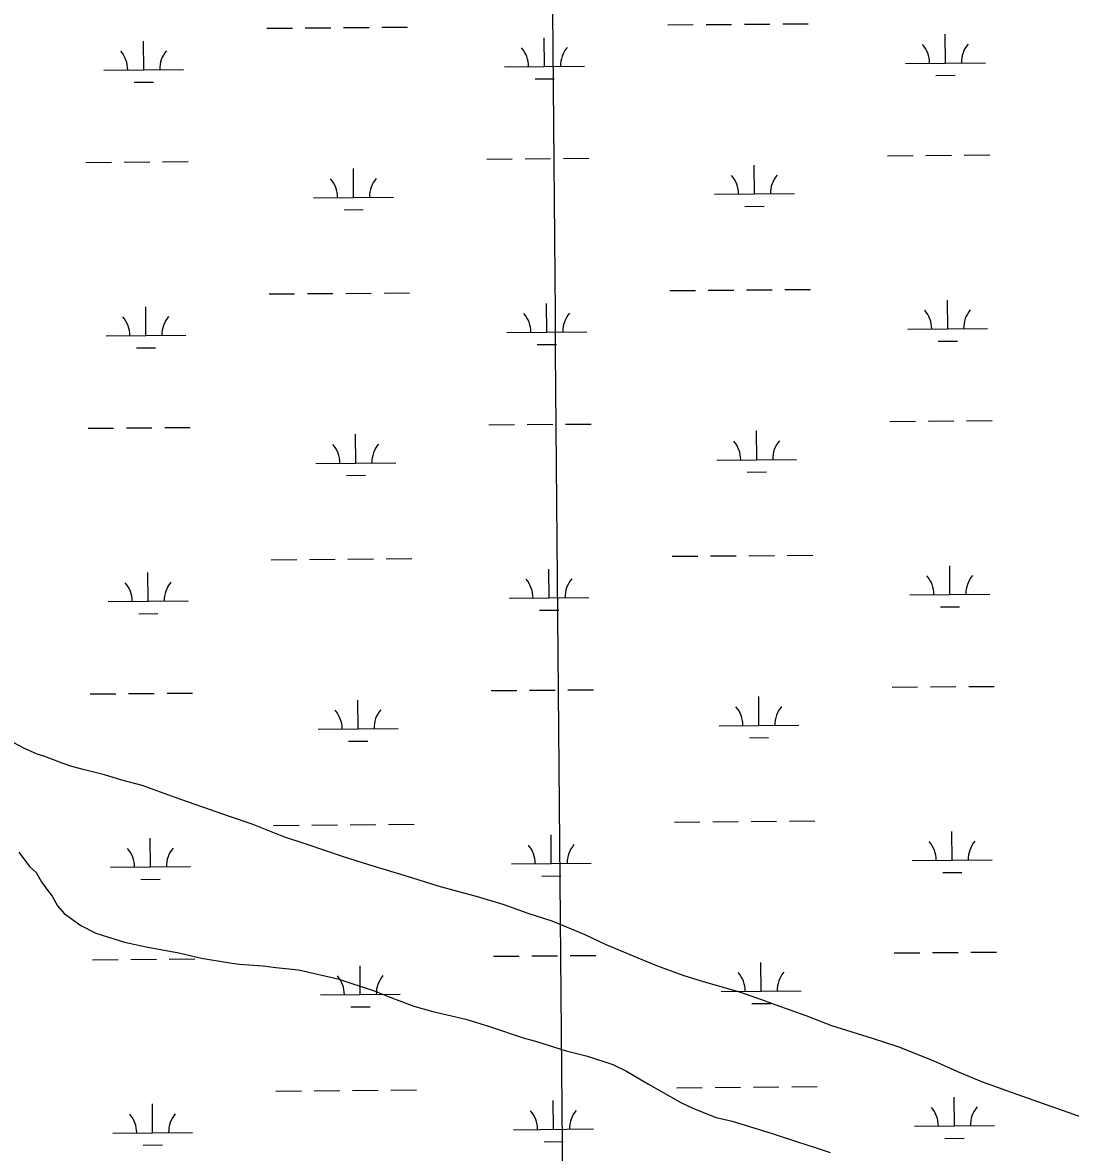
# Model space of a CAD drawing. Extents: x 3567028 to 3605064, y 510945 to 536587.
# Drawn here: x 3591537 to 3592848, y 532046 to 533461 of the extents above; entities that cross this region are included whole.
import ezdxf

# ---------------------------------------------------------------- set-up
doc = ezdxf.new("R2010")
doc.units = 0
for name, color, linetype in [('V-GRID-MAJR', 7, 'Continuous'), ('V-SITE-VEGE', 7, 'Continuous'), ('V-WETL-SWMP', 7, 'Continuous')]:
    doc.layers.add(name, color=color, linetype=linetype)

msp = doc.modelspace()

# ---------------------------------------------------------------- linework, layer by layer
at = {"layer": 'V-GRID-MAJR'}
msp.add_spline([(3592345.91, 516527.14400000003), (3592293.9250000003, 522584.81), (3592241.914, 528645.559), (3592189.9020000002, 534706.322), (3592189.876, 534709.392)], degree=3, dxfattribs=at)
at = {"layer": 'V-SITE-VEGE'}
for p, q in [((3591537.989, 532552.246), (3591525.721, 532558.8779999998)), ((3591554.975, 532544.66), (3591537.989, 532552.246)), ((3591564.412, 532541.812), (3591554.975, 532544.66)), ((3591586.119, 532533.276), (3591564.412, 532541.812)), ((3591598.389, 532529.4749999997), (3591586.119, 532533.276)), ((3591612.548, 532525.6730000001), (3591598.389, 532529.4749999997)), ((3591638.98, 532519.0149999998), (3591612.548, 532525.6730000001)), ((3591660.6890000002, 532512.368), (3591638.98, 532519.0149999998)), ((3591686.174, 532505.7119999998), (3591660.6890000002, 532512.368)), ((3591727.699, 532490.53), (3591686.174, 532505.7119999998)), ((3591795.654, 532466.7999999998), (3591727.699, 532490.53)), ((3591823.968, 532457.3069999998), (3591795.654, 532466.7999999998)), ((3591863.603, 532441.183), (3591823.968, 532457.3069999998)), ((3591892.862, 532431.689), (3591863.603, 532441.183)), ((3591937.222, 532416.5009999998), (3591892.862, 532431.6889999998)), ((3591532.095, 532421.932), (3591545.284, 532403.9670000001)), ((3591970.256, 532406.0539999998), (3591937.222, 532416.5009999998)), ((3591545.284, 532403.9669999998), (3591553.771, 532396.3999999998)), ((3591553.771, 532396.3999999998), (3591560.361, 532385.0519999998)), ((3592024.057, 532389.905), (3591970.256, 532406.054)), ((3591560.361, 532385.0519999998), (3591567.898, 532374.6519999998)), ((3592057.091, 532379.4589999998), (3592024.057, 532389.905)), ((3591567.898, 532374.6519999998), (3591573.5500000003, 532367.0869999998)), ((3592106.176, 532366.1529999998), (3592057.091, 532379.4589999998)), ((3591573.5500000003, 532367.0869999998), (3591580.1410000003, 532354.797)), ((3591580.1410000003, 532354.797), (3591588.622, 532345.339)), ((3592138.2660000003, 532356.6519999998), (3592106.176, 532366.1529999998)), ((3592169.412, 532345.2649999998), (3592138.2660000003, 532356.6519999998)), ((3591588.622, 532345.339), (3591609.372, 532330.194)), ((3592199.616, 532335.7689999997), (3592169.412, 532345.2649999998)), ((3591609.372, 532330.1939999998), (3591628.242, 532320.716)), ((3592241.139, 532318.6959999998), (3592199.616, 532335.7689999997)), ((3591628.242, 532320.716), (3591664.109, 532309.3209999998)), ((3592266.614, 532306.3759999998), (3592241.139, 532318.6959999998)), ((3591664.109, 532309.3209999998), (3591691.487, 532303.6069999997)), ((3591691.487, 532303.607), (3591732.08, 532295.98)), ((3592307.191, 532289.3059999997), (3592266.614, 532306.3759999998)), ((3591732.08, 532295.9799999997), (3591760.4, 532289.3199999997)), ((3591760.4, 532289.3199999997), (3591796.2770000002, 532283.5919999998)), ((3591796.2770000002, 532283.5920000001), (3591807.6040000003, 532281.683)), ((3592330.784, 532279.819), (3592307.191, 532289.3059999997)), ((3591807.6040000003, 532281.683), (3591837.822, 532279.741)), ((3591837.822, 532279.741), (3591853.872, 532277.8219999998)), ((3591853.872, 532277.8219999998), (3591882.2, 532274.9409999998)), ((3591882.2, 532274.9409999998), (3591902.023, 532270.1829999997)), ((3591902.023, 532270.183), (3591931.287, 532263.5210000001)), ((3592363.816, 532267.4819999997), (3592330.784, 532279.819)), ((3591931.287, 532263.5210000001), (3591976.591, 532248.3310000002)), ((3592389.302, 532259.884), (3592363.816, 532267.4819999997)), ((3592431.775, 532247.5329999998), (3592389.302, 532259.884)), ((3591976.591, 532248.331), (3591995.463, 532240.743)), ((3591995.463, 532240.743), (3592026.609, 532229.357)), ((3592440.27, 532244.686), (3592431.775, 532247.533)), ((3592461.9790000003, 532237.0939999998), (3592440.27, 532244.6859999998)), ((3592026.609, 532229.357), (3592050.2060000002, 532222.705)), ((3592479.909, 532230.45), (3592461.9790000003, 532237.0939999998)), ((3592517.662, 532217.1629999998), (3592479.909, 532230.45)), ((3592050.2060000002, 532222.705), (3592091.742, 532213.1900000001)), ((3592091.742, 532213.1900000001), (3592121.003, 532203.693)), ((3592549.748, 532204.83), (3592517.662, 532217.1629999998)), ((3592121.003, 532203.6929999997), (3592163.473, 532189.4529999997)), ((3592600.717, 532188.6849999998), (3592549.748, 532204.83)), ((3592163.473, 532189.453), (3592178.577, 532185.6479999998)), ((3592178.577, 532185.6479999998), (3592217.274, 532173.3049999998)), ((3592632.807, 532178.2429999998), (3592600.717, 532188.6849999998)), ((3592217.274, 532173.3049999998), (3592243.703, 532166.6489999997)), ((3592678.1040000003, 532160.218), (3592632.807, 532178.2429999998)), ((3592243.703, 532166.6489999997), (3592275.793, 532156.2039999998)), ((3592275.793, 532156.2039999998), (3592292.7770000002, 532147.674)), ((3592707.358, 532146.9469999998), (3592678.1040000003, 532160.2179999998)), ((3592292.7770000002, 532147.674), (3592320.137, 532131.573)), ((3592737.556, 532134.616), (3592707.358, 532146.947)), ((3592320.137, 532131.573), (3592360.705, 532108.836)), ((3592768.7, 532123.229), (3592737.556, 532134.616)), ((3592814.946, 532107.0949999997), (3592768.7, 532123.2289999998)), ((3592360.705, 532108.836), (3592376.745, 532101.252)), ((3592376.745, 532101.252), (3592405.057, 532089.8690000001)), ((3592847.034, 532095.7039999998), (3592814.946, 532107.0949999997)), ((3592405.057, 532089.8690000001), (3592424.881, 532085.1139999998)), ((3592424.881, 532085.1139999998), (3592474.906, 532069.9159999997)), ((3592890.447, 532079.5739999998), (3592847.034, 532095.7039999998)), ((3592474.906, 532069.916), (3592506.9960000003, 532059.471)), ((3592506.9960000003, 532059.471), (3592527.761, 532052.823)), ((3592527.761, 532052.823), (3592547.5810000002, 532046.179))]:
    msp.add_line(p, q, dxfattribs=at)
at = {"layer": 'V-WETL-SWMP'}
for p, q in [((3592344.2825146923, 533457.7608041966), (3592376.2813432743, 533458.0307533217)), ((3592392.2807575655, 533458.1657278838), (3592424.2795861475, 533458.4356770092)), ((3592440.2790004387, 533458.5706515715), (3592472.2778290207, 533458.8406006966)), ((3592488.277243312, 533458.975575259), (3592520.276071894, 533459.2455243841)), ((3591842.392887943, 533453.5267534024), (3591874.391716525, 533453.7967025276)), ((3591890.391130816, 533453.9316770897), (3591922.389959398, 533454.201626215)), ((3591938.3893736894, 533454.3366007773), (3591970.3882022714, 533454.6065499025)), ((3591986.387616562, 533454.7415244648), (3592018.3864451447, 533455.0114735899)), ((3592692.0139670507, 533409.9505972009), (3592691.710195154, 533445.94927302)), ((3591688.234713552, 533401.4824956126), (3591687.9309416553, 533437.4811714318)), ((3592190.1243403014, 533405.7165464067), (3592189.820568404, 533441.7152222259)), ((3591638.236543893, 533401.0607001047), (3591738.232883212, 533401.9042911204)), ((3592140.1261706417, 533405.2947508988), (3592240.122509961, 533406.1383419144)), ((3592642.0157973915, 533409.528801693), (3592742.012136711, 533410.3723927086)), ((3591676.3653612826, 533385.9508322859), (3591700.3644827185, 533386.1532941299)), ((3592178.2549880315, 533390.1848830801), (3592202.254109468, 533390.387344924)), ((3592680.1446147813, 533394.4189338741), (3592704.1437362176, 533394.6213957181)), ((3592117.6930552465, 533289.6695290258), (3592149.6918838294, 533289.9394781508)), ((3592165.6912981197, 533290.0744527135), (3592197.6901267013, 533290.344401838)), ((3592213.689540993, 533290.4793764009), (3592245.6883695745, 533290.7493255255)), ((3592619.582681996, 533293.90357982), (3592651.5815105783, 533294.173528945)), ((3592667.580924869, 533294.3085035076), (3592699.5797534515, 533294.5784526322)), ((3592715.5791677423, 533294.7134271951), (3592747.5779963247, 533294.9833763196)), ((3591615.803428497, 533285.4354782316), (3591647.8022570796, 533285.7054273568)), ((3591663.8016713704, 533285.8404019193), (3591695.8004999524, 533286.110351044)), ((3591711.7999142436, 533286.2453256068), (3591743.7987428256, 533286.5152747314)), ((3591951.026952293, 533241.8318999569), (3591950.7231803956, 533277.8305757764)), ((3592452.9165790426, 533246.0659507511), (3592452.6128071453, 533282.0646265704)), ((3592402.918409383, 533245.6441552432), (3592502.914748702, 533246.4877462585)), ((3591901.028782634, 533241.410104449), (3592001.025121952, 533242.2536954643)), ((3592441.047226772, 533230.5342874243), (3592465.046348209, 533230.7367492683)), ((3591939.1576000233, 533226.3002366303), (3591963.1567214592, 533226.5026984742)), ((3591845.2000356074, 533120.8639901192), (3591877.1988641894, 533121.1339392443)), ((3591893.1982784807, 533121.2689138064), (3591925.197107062, 533121.5388629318)), ((3591941.196521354, 533121.6738374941), (3591973.1953499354, 533121.9437866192)), ((3591989.194764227, 533122.0787611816), (3592021.1935928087, 533122.3487103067)), ((3592347.089662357, 533125.0980409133), (3592379.0884909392, 533125.3679900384)), ((3592395.08790523, 533125.5029646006), (3592427.0867338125, 533125.7729137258)), ((3592443.0861481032, 533125.9078882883), (3592475.0849766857, 533126.1778374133)), ((3592491.084390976, 533126.3128119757), (3592523.083219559, 533126.5827611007)), ((3591691.0418612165, 533068.8197323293), (3591690.7380893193, 533104.8184081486)), ((3592192.931487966, 533073.0537831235), (3592192.6277160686, 533109.0524589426)), ((3592694.8211147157, 533077.2878339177), (3592694.5173428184, 533113.2865097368)), ((3592644.822945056, 533076.8660384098), (3592744.8192843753, 533077.7096294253)), ((3591641.043691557, 533068.3979368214), (3591741.040030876, 533069.241527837)), ((3592142.9333183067, 533072.6319876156), (3592242.929657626, 533073.4755786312)), ((3592682.9517624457, 533061.7561705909), (3592706.950883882, 533061.9586324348)), ((3591679.172508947, 533053.2880690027), (3591703.1716303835, 533053.4905308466)), ((3592181.0621356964, 533057.5221197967), (3592205.061257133, 533057.7245816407)), ((3592622.3898296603, 532961.2408165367), (3592654.388658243, 532961.5107656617)), ((3592670.3880725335, 532961.6457402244), (3592702.3869011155, 532961.9156893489)), ((3592718.3863154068, 532962.0506639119), (3592750.3851439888, 532962.3206130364)), ((3591618.6105761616, 532952.7727149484), (3591650.609404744, 532953.0426640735)), ((3591666.608819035, 532953.1776386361), (3591698.607647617, 532953.4475877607)), ((3591714.6070619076, 532953.5825623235), (3591746.60589049, 532953.8525114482)), ((3592120.500202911, 532957.0067657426), (3592152.4990314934, 532957.2767148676)), ((3592168.498445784, 532957.4116894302), (3592200.4972743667, 532957.6816385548)), ((3592216.4966886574, 532957.8166131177), (3592248.4955172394, 532958.0865622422)), ((3592455.723726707, 532913.4031874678), (3592455.41995481, 532949.4018632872)), ((3591953.8340999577, 532909.1691366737), (3591953.53032806, 532945.167812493)), ((3591903.835930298, 532908.7473411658), (3592003.8322696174, 532909.5909321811)), ((3592405.725557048, 532912.9813919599), (3592505.721896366, 532913.8249829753)), ((3591941.9647476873, 532893.637473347), (3591965.963869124, 532893.839935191)), ((3592443.8543744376, 532897.871524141), (3592467.8534958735, 532898.073985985)), ((3592349.8968100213, 532792.4352776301), (3592381.8956386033, 532792.7052267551)), ((3592397.8950528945, 532792.8402013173), (3592429.8938814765, 532793.1101504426)), ((3592445.8932957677, 532793.245125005), (3592477.8921243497, 532793.51507413)), ((3592493.891538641, 532793.6500486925), (3592525.890367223, 532793.9199978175)), ((3591848.007183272, 532788.201226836), (3591880.0060118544, 532788.4711759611)), ((3591896.005426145, 532788.6061505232), (3591928.0042547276, 532788.8760996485)), ((3591944.0036690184, 532789.0110742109), (3591976.002497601, 532789.281023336)), ((3591992.001911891, 532789.4159978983), (3592024.0007404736, 532789.6859470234)), ((3592697.6282623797, 532744.6250706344), (3592697.324490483, 532780.6237464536)), ((3591693.849008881, 532736.1569690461), (3591693.5452369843, 532772.1556448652)), ((3592195.738635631, 532740.3910198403), (3592195.4348637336, 532776.3896956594)), ((3591643.850839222, 532735.7351735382), (3591743.847178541, 532736.5787645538)), ((3592145.740465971, 532739.9692243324), (3592245.7368052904, 532740.8128153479)), ((3592647.6300927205, 532744.2032751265), (3592747.62643204, 532745.0468661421)), ((3592183.8692833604, 532724.8593565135), (3592207.8684047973, 532725.0618183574)), ((3592685.7589101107, 532729.0934073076), (3592709.7580315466, 532729.2958691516)), ((3591681.9796566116, 532720.6253057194), (3591705.9787780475, 532720.8277675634)), ((3592123.3073505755, 532624.3440024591), (3592155.306179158, 532624.6139515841)), ((3592171.3055934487, 532624.7489261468), (3592203.3044220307, 532625.0188752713)), ((3592219.303836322, 532625.1538498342), (3592251.302664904, 532625.4237989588)), ((3592625.196977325, 532628.5780532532), (3592657.1958059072, 532628.8480023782)), ((3592673.1952201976, 532628.9829769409), (3592705.19404878, 532629.2529260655)), ((3592721.193463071, 532629.3879006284), (3592753.1922916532, 532629.6578497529)), ((3591621.417723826, 532620.1099516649), (3591653.416552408, 532620.3799007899)), ((3591669.4159666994, 532620.5148753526), (3591701.4147952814, 532620.7848244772)), ((3591717.4142095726, 532620.9197990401), (3591749.4130381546, 532621.1897481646)), ((3591956.6412476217, 532576.5063733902), (3591956.3374757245, 532612.5050492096)), ((3592458.5308743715, 532580.7404241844), (3592458.2271024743, 532616.7391000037)), ((3592408.532704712, 532580.3186286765), (3592508.5290440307, 532581.1622196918)), ((3591906.6430779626, 532576.0845778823), (3592006.6394172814, 532576.9281688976)), ((3592446.6615221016, 532565.2087608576), (3592470.6606435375, 532565.4112227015)), ((3591944.771895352, 532560.9747100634), (3591968.7710167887, 532561.1771719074)), ((3591850.8143309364, 532455.5384635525), (3591882.8131595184, 532455.8084126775)), ((3591898.8125738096, 532455.9433872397), (3591930.8114023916, 532456.213336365)), ((3591946.810816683, 532456.3483109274), (3591978.809645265, 532456.6182600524)), ((3591994.8090595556, 532456.7532346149), (3592026.807888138, 532457.0231837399)), ((3592352.7039576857, 532459.7725143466), (3592384.7027862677, 532460.0424634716)), ((3592400.702200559, 532460.1774380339), (3592432.701029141, 532460.4473871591)), ((3592448.7004434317, 532460.5823617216), (3592480.699272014, 532460.8523108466)), ((3592496.698686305, 532460.987285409), (3592528.6975148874, 532461.257234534)), ((3591696.6561565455, 532403.4942057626), (3591696.3523846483, 532439.4928815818)), ((3592198.545783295, 532407.7282565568), (3592198.2420113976, 532443.7269323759)), ((3592700.435410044, 532411.962307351), (3592700.1316381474, 532447.9609831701)), ((3592650.437240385, 532411.5405118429), (3592750.4335797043, 532412.3841028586)), ((3591646.657986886, 532403.0724102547), (3591746.654326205, 532403.9160012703)), ((3592148.547613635, 532407.3064610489), (3592248.5439529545, 532408.1500520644)), ((3592688.5660577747, 532396.4306440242), (3592712.5651792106, 532396.6331058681)), ((3591684.7868042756, 532387.9625424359), (3591708.785925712, 532388.1650042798)), ((3592186.676431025, 532392.19659323), (3592210.6755524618, 532392.399055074)), ((3592724.000610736, 532296.7251373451), (3592755.9994393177, 532296.9950864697)), ((3591624.2248714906, 532287.4471883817), (3591656.2237000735, 532287.7171375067)), ((3591672.223114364, 532287.8521120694), (3591704.2219429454, 532288.1220611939)), ((3591720.221357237, 532288.2570357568), (3591752.2201858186, 532288.5269848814)), ((3592126.1144982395, 532291.6812391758), (3592158.1133268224, 532291.9511883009)), ((3592174.1127411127, 532292.0861628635), (3592206.111569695, 532292.3561119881)), ((3592222.110983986, 532292.491086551), (3592254.1098125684, 532292.7610356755)), ((3592461.3380220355, 532248.0776609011), (3592461.0342501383, 532284.0763367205)), ((3592628.0041249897, 532295.9152899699), (3592660.0029535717, 532296.185239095)), ((3592676.002367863, 532296.3202136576), (3592708.0011964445, 532296.5901627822)), ((3591959.4483952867, 532243.843610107), (3591959.1446233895, 532279.8422859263)), ((3591909.450225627, 532243.4218145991), (3592009.446564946, 532244.2654056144)), ((3592411.3398523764, 532247.6558653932), (3592511.336191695, 532248.4994564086)), ((3591947.5790430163, 532228.3119467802), (3591971.5781644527, 532228.5144086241)), ((3592449.468669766, 532232.5459975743), (3592473.4677912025, 532232.7484594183)), ((3592355.5111053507, 532127.1097510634), (3592387.509933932, 532127.3797001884)), ((3592403.509348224, 532127.5146747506), (3592435.5081768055, 532127.7846238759)), ((3592451.507591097, 532127.9195984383), (3592483.5064196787, 532128.1895475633)), ((3592499.5058339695, 532128.3245221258), (3592531.504662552, 532128.5944712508)), ((3591853.6214786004, 532122.8757002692), (3591885.620307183, 532123.1456493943)), ((3591901.6197214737, 532123.2806239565), (3591933.618550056, 532123.5505730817)), ((3591949.617964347, 532123.6855476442), (3591981.6167929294, 532123.9554967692)), ((3591997.61620722, 532124.0904713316), (3592029.6150358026, 532124.3604204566)), ((3592703.2425577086, 532079.2995440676), (3592702.9387858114, 532115.2982198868)), ((3591699.46330421, 532070.8314424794), (3591699.159532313, 532106.8301182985)), ((3592201.3529309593, 532075.0654932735), (3592201.0491590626, 532111.0641690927)), ((3591649.465134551, 532070.4096469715), (3591749.46147387, 532071.253237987)), ((3592151.3547613, 532074.6436977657), (3592251.3511006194, 532075.4872887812)), ((3592653.244388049, 532078.8777485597), (3592753.2407273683, 532079.7213395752)), ((3592189.48357869, 532059.5338299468), (3592213.482700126, 532059.7362917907)), ((3592691.373205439, 532063.7678807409), (3592715.3723268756, 532063.9703425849)), ((3591687.5939519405, 532055.2997791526), (3591711.593073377, 532055.5022409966))]:
    msp.add_line(p, q, dxfattribs=at)
for centre, radius, start, end in [((3592134.8794200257, 533405.7253076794), 35.24628790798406, 359.71152835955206, 41.25518669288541), ((3592245.3612476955, 533406.6573565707), 35.24628790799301, 139.71152511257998, 181.2551834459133), ((3592636.7690467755, 533409.9593584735), 35.24628790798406, 359.71152835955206, 41.25518669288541), ((3592747.250874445, 533410.8914073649), 35.24628790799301, 139.71152511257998, 181.2551834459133), ((3591632.989793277, 533401.4912568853), 35.24628790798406, 359.71152835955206, 41.25518669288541), ((3591743.471620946, 533402.4233057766), 35.24628790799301, 139.71152511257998, 181.2551834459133), ((3591895.7820320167, 533241.8406612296), 35.24628790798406, 359.71152835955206, 41.25518669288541), ((3592006.263859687, 533242.7727101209), 35.24628790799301, 139.71152511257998, 181.2551834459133), ((3592397.671658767, 533246.0747120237), 35.24628790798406, 359.71152835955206, 41.25518669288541), ((3592508.153486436, 533247.006760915), 35.24628790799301, 139.71152511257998, 181.2551834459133), ((3591635.796940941, 533068.828493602), 35.24628790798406, 359.71152835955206, 41.25518669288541), ((3591746.278768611, 533069.7605424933), 35.24628790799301, 139.71152511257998, 181.2551834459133), ((3592137.68656769, 533073.0625443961), 35.24628790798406, 359.71152835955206, 41.25518669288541), ((3592248.16839536, 533073.9945932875), 35.24628790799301, 139.71152511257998, 181.2551834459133), ((3592639.57619444, 533077.2965951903), 35.24628790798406, 359.71152835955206, 41.25518669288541), ((3592750.05802211, 533078.2286440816), 35.24628790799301, 139.71152511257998, 181.2551834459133), ((3592400.478806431, 532913.4119487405), 35.24628790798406, 359.71152835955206, 41.25518669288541), ((3592510.960634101, 532914.3439976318), 35.24628790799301, 139.71152511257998, 181.2551834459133), ((3591898.589179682, 532909.1778979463), 35.24628790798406, 359.71152835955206, 41.25518669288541), ((3592009.071007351, 532910.1099468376), 35.24628790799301, 139.71152511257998, 181.2551834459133), ((3592140.493715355, 532740.3997811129), 35.24628790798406, 359.71152835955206, 41.25518669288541), ((3592250.9755430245, 532741.3318300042), 35.24628790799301, 139.71152511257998, 181.2551834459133), ((3592642.3833421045, 532744.6338319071), 35.24628790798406, 359.71152835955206, 41.25518669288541), ((3592752.8651697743, 532745.5658807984), 35.24628790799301, 139.71152511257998, 181.2551834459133), ((3591638.604088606, 532736.1657303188), 35.24628790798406, 359.71152835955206, 41.25518669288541), ((3591749.085916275, 532737.0977792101), 35.24628790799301, 139.71152511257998, 181.2551834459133), ((3591901.396327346, 532576.5151346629), 35.24628790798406, 359.71152835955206, 41.25518669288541), ((3592011.8781550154, 532577.4471835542), 35.24628790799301, 139.71152511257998, 181.2551834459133), ((3592403.2859540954, 532580.749185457), 35.24628790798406, 359.71152835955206, 41.25518669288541), ((3592513.767781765, 532581.6812343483), 35.24628790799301, 139.71152511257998, 181.2551834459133), ((3591641.41123627, 532403.5029670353), 35.24628790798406, 359.71152835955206, 41.25518669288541), ((3591751.8930639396, 532404.4350159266), 35.24628790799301, 139.71152511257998, 181.2551834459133), ((3592143.300863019, 532407.7370178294), 35.24628790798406, 359.71152835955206, 41.25518669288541), ((3592253.782690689, 532408.6690667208), 35.24628790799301, 139.71152511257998, 181.2551834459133), ((3592645.190489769, 532411.9710686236), 35.24628790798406, 359.71152835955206, 41.25518669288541), ((3592755.6723174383, 532412.9031175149), 35.24628790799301, 139.71152511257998, 181.2551834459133), ((3592406.09310176, 532248.0864221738), 35.24628790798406, 359.71152835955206, 41.25518669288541), ((3592516.5749294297, 532249.0184710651), 35.24628790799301, 139.71152511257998, 181.2551834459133), ((3591904.2034750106, 532243.8523713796), 35.24628790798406, 359.71152835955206, 41.25518669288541), ((3592014.68530268, 532244.7844202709), 35.24628790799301, 139.71152511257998, 181.2551834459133), ((3592256.5898383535, 532076.0063034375), 35.24628790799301, 139.71152511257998, 181.2551834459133), ((3592647.997637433, 532079.3083053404), 35.24628790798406, 359.71152835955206, 41.25518669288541), ((3592758.4794651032, 532080.2403542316), 35.24628790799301, 139.71152511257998, 181.2551834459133), ((3591644.2183839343, 532070.840203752), 35.24628790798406, 359.71152835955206, 41.25518669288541), ((3591754.700211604, 532071.7722526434), 35.24628790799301, 139.71152511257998, 181.2551834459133), ((3592146.108010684, 532075.0742545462), 35.24628790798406, 359.71152835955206, 41.25518669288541)]:
    msp.add_arc(centre, radius, start, end, dxfattribs=at)

doc.saveas('drawing.dxf')
